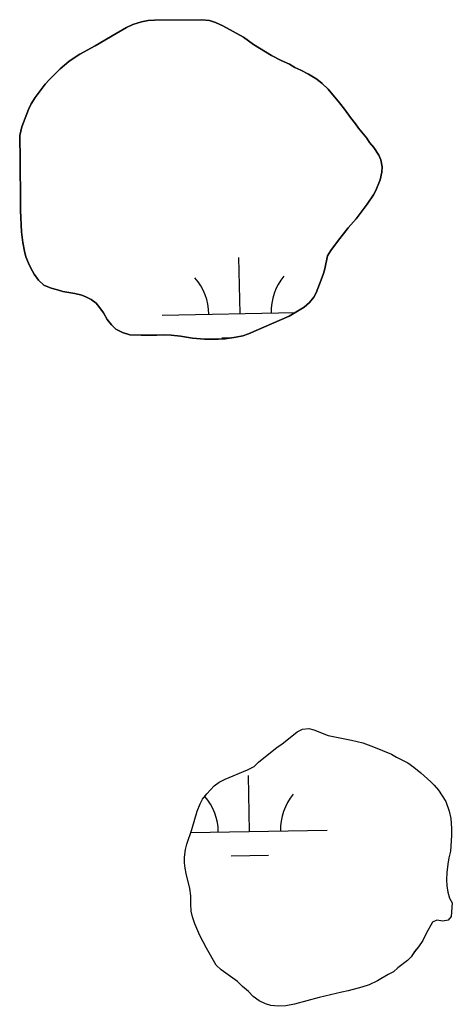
# Model space of a CAD drawing. Extents: x 3957609 to 3995875, y 234277 to 260273.
# Drawn here: x 3973230 to 3973507, y 241484 to 242118 of the extents above; entities that cross this region are included whole.
import ezdxf

# ---------------------------------------------------------------- set-up
doc = ezdxf.new("R2010")
doc.units = 0
doc.layers.add('V-TOPO-SHOR', color=7, linetype='Continuous')
doc.layers.add('V-WETL-SWMP', color=7, linetype='Continuous')

msp = doc.modelspace()

# ---------------------------------------------------------------- linework, layer by layer
at = {"layer": 'V-TOPO-SHOR'}
msp.add_line((3973229.598, 242037.691), (3973229.936, 242032.913), dxfattribs=at)
for points in [[(3973229.936, 242032.913), (3973230.164, 241995.295), (3973230.708, 241981.576), (3973231.521, 241974.643), (3973232.634, 241969.253), (3973233.582, 241965.558), (3973235.302, 241961.405), (3973236.709, 241958.178), (3973238.89, 241954.489), (3973241.69, 241950.498), (3973245.1, 241947.436), (3973249.736, 241945.459), (3973253.906, 241944.405), (3973257.304, 241943.346), (3973265.023, 241942.004), (3973269.5, 241940.954), (3973272.436, 241939.737), (3973275.531, 241938.06), (3973278.627, 241935.766), (3973281.114, 241932.696), (3973283.291, 241929.626), (3973285.628, 241925.323), (3973288.579, 241921.795), (3973291.37, 241919.036), (3973295.546, 241916.902), (3973300.334, 241915.544), (3973307.582, 241915.28), (3973317.605, 241915.186), (3973322.846, 241915.372), (3973326.856, 241915.241), (3973332.873, 241914.508), (3973340.59, 241913.32), (3973348.303, 241912.595), (3973357.244, 241912.65), (3973361.408, 241912.831), (3973368.338, 241913.951), (3973372.805, 241914.903), (3973376.497, 241916.003), (3973402.638, 241927.417), (3973412.163, 241933.18), (3973415.692, 241936.284), (3973418.447, 241939.539), (3973419.817, 241942.478), (3973423.159, 241950.667), (3973424.677, 241954.839), (3973425.584, 241957.774), (3973427.228, 241966.265), (3973429.366, 241969.515), (3973433.649, 241975.401), (3973440.532, 241984.23), (3973445.587, 241989.967), (3973452.624, 241999.258), (3973456.748, 242005.298), (3973458.12, 242008.081), (3973461.008, 242014.883), (3973462.057, 242019.976), (3973462.192, 242023.369), (3973461.393, 242027.836), (3973460.142, 242030.759), (3973457.029, 242035.674), (3973454.233, 242039.049), (3973452.368, 242041.656), (3973447.086, 242048.255), (3973445.218, 242051.019), (3973441.955, 242055.009), (3973438.068, 242060.381), (3973434.962, 242064.37), (3973427.66, 242073.271), (3973423.786, 242076.947), (3973420.378, 242079.546), (3973414.961, 242082.907), (3973410.011, 242085.498), (3973406.3, 242087.171), (3973402.74, 242089.309), (3973397.485, 242091.588), (3973391.298, 242094.789), (3973379.692, 242101.812), (3973373.19, 242106.551), (3973359.886, 242113.873), (3973355.247, 242116.003), (3973351.385, 242117.213), (3973346.603, 242117.801), (3973316.075, 242117.463), (3973312.067, 242117.285), (3973307.756, 242116.488), (3973302.216, 242114.757), (3973298.219, 242112.73), (3973291.612, 242108.988), (3973278.093, 242101.046), (3973268.103, 242095.588), (3973265.184, 242093.72), (3973261.193, 242090.921), (3973255.518, 242086.261), (3973248.467, 242079.28), (3973245.864, 242076.335), (3973239.593, 242067.817), (3973236.996, 242063.793), (3973235.323, 242060.238), (3973230.919, 242048.955), (3973229.717, 242043.55), (3973229.598, 242037.691)], [(3973335.943, 241584.886), (3973336.846, 241588.438), (3973340.027, 241597.863), (3973343.502, 241609.602), (3973345.478, 241614.238), (3973347.002, 241617.177), (3973349.757, 241620.741), (3973354.506, 241625.857), (3973357.729, 241628.189), (3973361.571, 241630.061), (3973375.875, 241636.007), (3973380.024, 241638.192), (3973382.936, 241640.983), (3973394.905, 241650.615), (3973397.977, 241652.638), (3973407.641, 241660.56), (3973411.178, 241662.123), (3973415.184, 241662.61), (3973418.428, 241661.705), (3973427.701, 241658.059), (3973442.519, 241655.221), (3973449.93, 241653.415), (3973456.73, 241650.834), (3973468.321, 241646.126), (3973471.418, 241644.293), (3973478.842, 241640.484), (3973482.557, 241637.885), (3973487.05, 241634.213), (3973493.561, 241628.392), (3973495.734, 241626.248), (3973498.527, 241623.026), (3973503.197, 241615.654), (3973505.392, 241609.499), (3973506.347, 241604.879), (3973506.846, 241598.407), (3973506.873, 241593.937), (3973506.164, 241583.91), (3973505.112, 241579.586), (3973504.364, 241575.572), (3973503.781, 241570.174), (3973503.502, 241565.392), (3973503.832, 241561.695), (3973504.473, 241557.535), (3973505.577, 241553.687), (3973507.291, 241550.613), (3973506.572, 241541.975), (3973504.581, 241539.65), (3973501.194, 241539.013), (3973497.489, 241539.607), (3973494.569, 241538.202), (3973490.448, 241530.932), (3973488.316, 241526.447), (3973485.568, 241522.42), (3973483.118, 241519.324), (3973480.824, 241516.072), (3973478.527, 241513.745), (3973472.389, 241508.928), (3973469.474, 241506.288), (3973466.093, 241504.572), (3973459.333, 241500.679), (3973453.953, 241498.025), (3973449.336, 241496.454), (3973440.563, 241494.088), (3973436.403, 241493.294), (3973421.777, 241489.968), (3973405.923, 241485.708), (3973400.535, 241484.442), (3973395.601, 241484.258), (3973390.819, 241484.692), (3973387.419, 241485.905), (3973383.399, 241487.731), (3973379.528, 241490.638), (3973376.426, 241493.701), (3973372.551, 241496.917), (3973369.448, 241500.134), (3973358.919, 241507.626), (3973355.817, 241510.692), (3973349.585, 241521.599), (3973345.216, 241529.746), (3973342.089, 241537.127), (3973340.52, 241541.59), (3973339.728, 241545.284), (3973339.39, 241550.062), (3973339.359, 241555.15), (3973338.714, 241559.925), (3973336.498, 241569.471), (3973335.861, 241572.861), (3973335.378, 241576.404), (3973335.355, 241579.949), (3973335.943, 241584.886)]]:
    msp.add_lwpolyline(points, dxfattribs=at)
at = {"layer": 'V-WETL-SWMP'}
for p, q in [((3973371.018, 241929.075), (3973370.364, 241965.069)), ((3973321.027, 241928.166), (3973406.443, 241929.719)), ((3973359.301, 241913.428), (3973365.839, 241913.547)), ((3973377.066, 241596.455), (3973376.412, 241632.449)), ((3973339.32, 241595.768), (3973427.058, 241597.364)), ((3973365.349, 241580.808), (3973389.345, 241581.244))]:
    msp.add_line(p, q, dxfattribs=at)
for points in [[(3973229.936, 242032.914), (3973229.599, 242037.692), (3973229.718, 242043.551), (3973230.919, 242048.955), (3973235.322, 242060.237), (3973236.996, 242063.793), (3973239.593, 242067.817), (3973245.863, 242076.335), (3973248.467, 242079.28), (3973255.517, 242086.261), (3973261.193, 242090.921), (3973265.185, 242093.72), (3973268.103, 242095.588), (3973278.092, 242101.045), (3973291.612, 242108.989), (3973298.219, 242112.73), (3973302.216, 242114.758), (3973307.756, 242116.488), (3973312.068, 242117.285), (3973316.076, 242117.463), (3973346.602, 242117.801), (3973351.385, 242117.213), (3973355.247, 242116.003), (3973359.885, 242113.873), (3973373.189, 242106.552), (3973379.693, 242101.812), (3973391.299, 242094.79), (3973397.485, 242091.589), (3973402.741, 242089.308), (3973406.3, 242087.171), (3973410.011, 242085.498), (3973414.96, 242082.906), (3973420.377, 242079.547), (3973423.785, 242076.947), (3973427.661, 242073.27), (3973434.962, 242064.371), (3973438.069, 242060.381), (3973441.956, 242055.008), (3973445.218, 242051.019), (3973447.085, 242048.255), (3973452.367, 242041.657), (3973454.233, 242039.048), (3973457.029, 242035.673), (3973460.142, 242030.758), (3973461.393, 242027.836), (3973462.191, 242023.369), (3973462.057, 242019.976), (3973461.009, 242014.882), (3973458.12, 242008.081), (3973456.749, 242005.297), (3973452.623, 241999.259), (3973445.587, 241989.966), (3973440.533, 241984.231), (3973433.648, 241975.401), (3973429.367, 241969.516), (3973427.228, 241966.265), (3973425.583, 241957.775), (3973424.676, 241954.84), (3973423.159, 241950.668), (3973419.817, 241942.477), (3973418.447, 241939.539), (3973415.691, 241936.285), (3973412.164, 241933.18), (3973402.639, 241927.417), (3973376.497, 241916.004), (3973372.804, 241914.903), (3973368.338, 241913.951), (3973361.407, 241912.83), (3973357.245, 241912.65), (3973348.303, 241912.596), (3973340.589, 241913.321), (3973332.873, 241914.508), (3973326.856, 241915.242), (3973322.846, 241915.372), (3973317.605, 241915.186), (3973307.583, 241915.28), (3973300.335, 241915.545), (3973295.547, 241916.903), (3973291.371, 241919.037), (3973288.579, 241921.795), (3973285.628, 241925.323), (3973283.29, 241929.626), (3973281.113, 241932.697), (3973278.627, 241935.766), (3973275.53, 241938.06), (3973272.436, 241939.737), (3973269.499, 241940.953), (3973265.022, 241942.005), (3973257.304, 241943.346), (3973253.906, 241944.405), (3973249.737, 241945.459), (3973245.099, 241947.435), (3973241.689, 241950.498), (3973238.89, 241954.49), (3973236.709, 241958.177), (3973235.302, 241961.406), (3973233.581, 241965.559), (3973232.633, 241969.254), (3973231.521, 241974.643)], [(3973231.521, 241974.643), (3973230.709, 241981.576), (3973230.163, 241995.295), (3973229.936, 242032.914)]]:
    msp.add_lwpolyline(points, dxfattribs=at)
msp.add_lwpolyline([(3973335.355, 241579.949), (3973335.942, 241584.887), (3973336.846, 241588.438), (3973340.027, 241597.863), (3973343.502, 241609.601), (3973345.478, 241614.239), (3973347.002, 241617.177), (3973349.756, 241620.74), (3973354.505, 241625.857), (3973357.729, 241628.189), (3973361.572, 241630.062), (3973375.875, 241636.007), (3973380.024, 241638.191), (3973382.937, 241640.984), (3973394.905, 241650.615), (3973397.976, 241652.638), (3973407.642, 241660.56), (3973411.179, 241662.123), (3973415.185, 241662.61), (3973418.428, 241661.704), (3973427.701, 241658.06), (3973442.519, 241655.22), (3973449.931, 241653.414), (3973456.73, 241650.834), (3973468.322, 241646.125), (3973471.417, 241644.293), (3973478.841, 241640.484), (3973482.557, 241637.885), (3973487.05, 241634.212), (3973493.561, 241628.392), (3973495.733, 241626.247), (3973498.527, 241623.026), (3973503.197, 241615.653), (3973505.393, 241609.499), (3973506.346, 241604.88), (3973506.847, 241598.407), (3973506.874, 241593.936), (3973506.164, 241583.91), (3973505.111, 241579.586), (3973504.364, 241575.573), (3973503.78, 241570.173), (3973503.501, 241565.392), (3973503.831, 241561.694), (3973504.473, 241557.535), (3973505.576, 241553.687), (3973507.29, 241550.613), (3973506.571, 241541.975), (3973504.581, 241539.65), (3973501.193, 241539.013), (3973497.489, 241539.607), (3973494.568, 241538.202), (3973490.449, 241530.931), (3973488.317, 241526.447), (3973485.567, 241522.421), (3973483.118, 241519.323), (3973480.825, 241516.071), (3973478.527, 241513.745), (3973472.388, 241508.928), (3973469.475, 241506.289), (3973466.093, 241504.573), (3973459.333, 241500.678), (3973453.952, 241498.024), (3973449.336, 241496.454), (3973440.562, 241494.089), (3973436.404, 241493.293), (3973421.777, 241489.967), (3973405.922, 241485.708), (3973400.534, 241484.442), (3973395.601, 241484.258), (3973390.819, 241484.692), (3973387.419, 241485.905), (3973383.4, 241487.731), (3973379.528, 241490.637), (3973376.425, 241493.702), (3973372.551, 241496.916), (3973369.448, 241500.135), (3973358.919, 241507.626), (3973355.817, 241510.691), (3973349.584, 241521.6), (3973345.217, 241529.746), (3973342.089, 241537.128), (3973340.52, 241541.589), (3973339.727, 241545.285), (3973339.39, 241550.062), (3973339.359, 241555.15), (3973338.714, 241559.926), (3973336.498, 241569.472), (3973335.86, 241572.86), (3973335.377, 241576.403)], close=True, dxfattribs=at)
for centre, start, end in [((3973315.776, 241928.545), 0.269879, 41.813537), ((3973426.243, 241930.554), 140.269876, 181.813534), ((3973321.824, 241595.925), 0.269879, 40.968509), ((3973432.292, 241597.934), 140.269876, 181.813534)]:
    msp.add_arc(centre, 35.246, start, end, dxfattribs=at)

doc.saveas('drawing.dxf')
